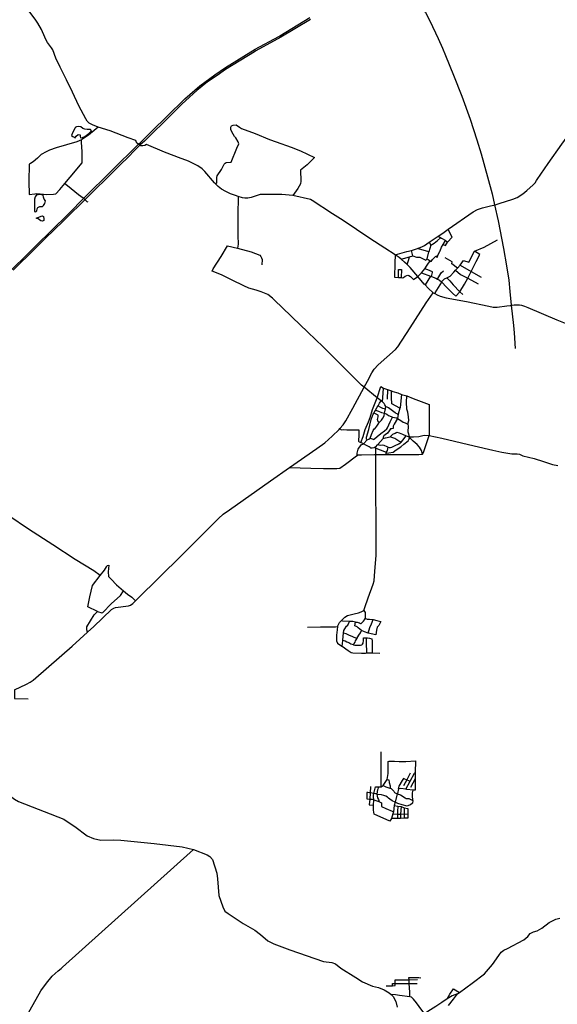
# Model space of a CAD drawing. Header units: millimetres. Extents: x 664923 to 767831, y 3118803 to 3207600.
# Tile 360 of 422: x 692367 to 697459, y 3189205 to 3198530. Entities that reach past the tile are written whole.
import ezdxf

# ---------------------------------------------------------------- set-up
doc = ezdxf.new("R2010")
doc.units = ezdxf.units.MM
for name, color, linetype in [('roads_2', 2, 'Continuous'), ('roads_3', 3, 'Continuous'), ('water', 7, 'Continuous')]:
    doc.layers.add(name, color=color, linetype=linetype)

msp = doc.modelspace()

# ---------------------------------------------------------------- linework, layer by layer
at = {"layer": 'roads_2'}
for points in [[(692630.96, 3198312.02), (692616.15, 3198334.56), (692603.22, 3198364.03), (692572.61, 3198436.39), (692539.77, 3198497.87), (692521.07, 3198525.13), (692436.41, 3198634)], [(696186.92, 3198619.21), (696197.4, 3198612.58), (696211.54, 3198598.79), (696251.28, 3198517.5), (696329.03, 3198350.11), (696371.42, 3198259.84), (696400.85, 3198189.57), (696475.66, 3198005.51), (696553.52, 3197806.08), (696633.63, 3197587.97), (696697.31, 3197391.87), (696736.94, 3197259.25), (696797.4, 3197041.06), (696841.12, 3196879.86), (696864.93, 3196774.99), (696898.07, 3196624.15), (696950.42, 3196362.3), (696978.78, 3196198.51), (696998.64, 3196063.33), (697009.35, 3195954.44), (697022.48, 3195824.83), (697044.15, 3195634.99), (697049.48, 3195565.39), (697058.15, 3195414.59)], [(692666.41, 3198263.38), (692630.96, 3198312.02)], [(695923.52, 3196302.93), (695824.23, 3196367.29), (695684, 3196458.28), (695429.78, 3196626.67), (695330.7, 3196690.82), (695136.71, 3196817.81), (695120.21, 3196827.72), (694953.78, 3196864.3), (694848.72, 3196873.26), (694775.32, 3196875.34), (694645.52, 3196873.16), (694625.95, 3196868.14), (694596.8, 3196856.9), (694559.04, 3196846.91), (694528.43, 3196840.33), (694499.11, 3196838.74), (694476.64, 3196841.39), (694435.46, 3196855.8), (694412.04, 3196863.99), (694364.4, 3196881.92), (694318.12, 3196901.52), (694277.28, 3196926.17), (694245.06, 3196949.59), (694225.8, 3196970.51), (694212.35, 3196985.11), (694121.42, 3197091.82), (694095.53, 3197117), (694055.21, 3197144.41), (694011.05, 3197168.48), (693966.67, 3197188.38), (693906.21, 3197210.53), (693894.99, 3197214.82), (693739.55, 3197274.34), (693567.47, 3197346.43), (693552.73, 3197338.19), (693532.83, 3197334.16), (693514.8, 3197335.61), (693504.07, 3197340.53), (693491.84, 3197349.64), (693477.57, 3197361.09), (693470.69, 3197374.98), (693465.8, 3197385.81), (693394.54, 3197410.9), (693223.94, 3197475.63), (693110.78, 3197512.68), (693056.41, 3197533.58), (693025.06, 3197548.84), (693005.33, 3197570.03), (692992.98, 3197589.8), (692928.09, 3197715.18), (692867.57, 3197842.33), (692810.03, 3197960.38), (692750.76, 3198080.79), (692710.48, 3198164.24), (692680.03, 3198243.21), (692666.41, 3198263.38)], [(696283.78, 3195944.25), (696299.6, 3195935.25), (696319.33, 3195924.02), (696350.5, 3195910.14), (696405.58, 3195894.71), (696597.24, 3195859.41), (696810.4, 3195816.21), (696849.89, 3195808.11), (696888.83, 3195808.58), (696979.86, 3195819.87)], [(696979.86, 3195819.87), (697014.69, 3195823.92)], [(697014.69, 3195823.92), (697022.48, 3195824.83), (697032.22, 3195825.96)], [(697032.22, 3195825.96), (697050.4, 3195828.08)], [(697050.4, 3195828.08), (697079.72, 3195830.53), (697100.1, 3195829.32), (697118.16, 3195826.7), (697146.53, 3195816.28), (697178.28, 3195802.79), (697454.88, 3195688.72), (697660.5, 3195605.16), (697784.35, 3195551.97), (697962.39, 3195478.28), (698052.51, 3195441.98)], [(695626.83, 3192933.97), (695636.47, 3192962.61), (695668.18, 3193054.95), (695713.73, 3193183.18), (695723.04, 3193214.42), (695731.86, 3193308.66), (695741.8, 3193456.15), (695742.26, 3193583.06), (695742.7, 3193693.55), (695741.65, 3193840.86), (695740.98, 3193999.96), (695738.88, 3194090.55), (695739.48, 3194209.11), (695740.83, 3194385.21), (695740.33, 3194411.13)], [(689292.84, 3193721.78), (689633.47, 3193533.42), (689779.22, 3193456.64), (689844.91, 3193409.8), (690119.52, 3193143.47), (690210.64, 3193078.3), (690461.22, 3192924.99), (690946.85, 3192627.89), (691211.18, 3192466.88), (691232.11, 3192451.48), (691291.15, 3192408.04), (691341.13, 3192362.36), (691386.14, 3192309.57), (691558.05, 3192087.06), (691800.6, 3191779.4), (692023.31, 3191494.53), (692035.4, 3191479.06), (692126.32, 3191362.78), (692200.25, 3191266.15), (692275.53, 3191178.82), (692318.04, 3191148.27), (692356.11, 3191125.98), (692783.99, 3190958.06), (692836.15, 3190924.63)], [(692772.8, 3189557.46), (694012.06, 3190670.14)], [(692410.06, 3189052.83), (692568.12, 3189333.14), (692621.39, 3189404.88), (692674.77, 3189470.38), (692732.58, 3189521.36), (692758.49, 3189544.62)], [(692758.49, 3189544.62), (692772.8, 3189557.46)]]:
    msp.add_lwpolyline(points, dxfattribs=at)
at = {"layer": 'roads_3'}
for points in [[(697268.98, 3197016.64), (697372.81, 3197166.56), (697502.22, 3197349.72), (697586.59, 3197468.48), (697602.13, 3197482.1), (697796.61, 3197650.51), (698004, 3197830.35), (698108.99, 3197921.02), (698220.83, 3198021.7), (698253.01, 3198050.67), (698274.76, 3198076.31), (698277.14, 3198079.86), (698291.81, 3198103.03), (698315.27, 3198148.16), (698329.46, 3198173.2), (698357.48, 3198222.65), (698369.69, 3198260.03), (698411.48, 3198398.91), (698442.59, 3198502.31), (698520.5, 3198758.03)], [(694830.89, 3198376.6), (695113.57, 3198550.39)], [(695121.97, 3198532.49), (694840.14, 3198364.93)], [(694596.1, 3198250.43), (694820.68, 3198370.32), (694830.89, 3198376.6)], [(694840.14, 3198364.93), (694604.76, 3198233.19)], [(689714.51, 3193572.8), (690384.86, 3194283.16), (690745.57, 3194640.53), (691088.74, 3194979.56), (691290.57, 3195175.32), (691644.42, 3195531.23), (692058.9, 3195933.31), (692201.06, 3196073.1), (692524.61, 3196394.3), (692668.71, 3196534.68), (692829.88, 3196691.14), (692979.69, 3196844.43), (693491.84, 3197349.64), (693510.01, 3197367.57), (693618.44, 3197474.53), (693763.37, 3197616.01), (693929.42, 3197778.72), (694073.07, 3197902.63), (694214.24, 3198008.42), (694317.02, 3198078.3), (694596.1, 3198250.43)], [(694604.76, 3198233.19), (694590.77, 3198225.36), (694317.28, 3198057.27), (694235.55, 3198001.7), (694146.53, 3197940.9), (694044.3, 3197858.49), (693973.62, 3197797.42), (693900.97, 3197730.55), (693809.36, 3197636.9), (693548.87, 3197378.45), (693527.87, 3197360.68), (693504.07, 3197340.53), (693487.98, 3197326.93), (693358.57, 3197194.32), (693352.65, 3197188.24), (693257.39, 3197095.02), (693010.26, 3196849.81), (692776.98, 3196620.97), (692606.48, 3196456.71), (692512.46, 3196361.24), (692306.31, 3196159.02)], [(693110.78, 3197512.68), (693091.94, 3197494.57), (693017.72, 3197436.43), (692955.83, 3197394.21), (692951.32, 3197392.39), (692906.76, 3197374.29), (692710.75, 3197316.52), (692647.53, 3197294.38), (692617.38, 3197279.34), (692571.41, 3197253.91), (692535.61, 3197218.1), (692494.39, 3197183.19), (692468.67, 3197166.65), (692456.33, 3197162.87), (692452.71, 3196996.28), (692456.15, 3196873.78), (692510.65, 3196879.26), (692529.37, 3196884.15), (692623.52, 3196874.97), (692686.49, 3196875.83), (692709.62, 3196880.58), (692746.75, 3196920.4), (692793.95, 3196977.93), (692843.38, 3197038.2), (692957.91, 3197173.61), (692959.11, 3197185.97), (692959.38, 3197276.9), (692952.86, 3197368.5), (692951.32, 3197392.39)], [(694225.8, 3196970.51), (694232.36, 3196983.54), (694234.99, 3197036.56), (694238.06, 3197051.6), (694277.22, 3197109.32), (694303.19, 3197160.19), (694312.58, 3197172.22), (694321.52, 3197176.08), (694370.98, 3197179.44), (694424.33, 3197312.56), (694442.25, 3197352.78), (694436.85, 3197371.38), (694413.09, 3197410.52), (694401.7, 3197424.92), (694375.7, 3197469.08), (694365.17, 3197489.55), (694366.19, 3197510.78), (694373.76, 3197525.91), (694389.9, 3197532.22), (694415.92, 3197533.44), (694447.02, 3197511.57), (694468.95, 3197499.48), (694595.41, 3197452.14), (694733.4, 3197393.9), (694797.38, 3197372.2), (694937.79, 3197321.6), (695026.47, 3197286.48), (695159.04, 3197225.43), (695090.13, 3197155.53), (695025.43, 3197104), (695027.97, 3197000.06), (695027.62, 3196974.14), (694999.79, 3196930.05), (694953.78, 3196864.3)], [(692793.95, 3196977.93), (692820.63, 3196958.49), (692923.44, 3196872.86), (692967.35, 3196842.73)], [(696890.44, 3196781.5), (696907.84, 3196788.38), (697037.01, 3196828.59), (697076.98, 3196847.28), (697130.75, 3196878.98), (697169.61, 3196910.71), (697228.83, 3196964.88), (697247.44, 3196985.53), (697261.36, 3197005.62)], [(697261.36, 3197005.62), (697268.98, 3197016.64)], [(692967.35, 3196842.73), (692991.84, 3196816.27)], [(692991.84, 3196816.27), (693001.44, 3196808.4), (693010.85, 3196803.91)], [(694435.46, 3196855.8), (694432.99, 3196679.44), (694433.69, 3196486.66), (694435.1, 3196402.74), (694430.85, 3196364.5)], [(695923.52, 3196302.93), (696032.51, 3196332.79), (696076.76, 3196345.24), (696106.02, 3196353.49), (696135.73, 3196363.62), (696175.1, 3196377.02), (696200.84, 3196391.4), (696245.13, 3196421.26), (696329.81, 3196478.32), (696375.47, 3196509.09), (696425.47, 3196544.49), (696661.26, 3196711.32), (696702.38, 3196733.19), (696751.49, 3196747.09), (696824.91, 3196766.48)], [(696824.91, 3196766.48), (696855.92, 3196772.87)], [(696855.92, 3196772.87), (696864.93, 3196774.99), (696872.65, 3196776.8)], [(696872.65, 3196776.8), (696890.44, 3196781.5)], [(696329.81, 3196478.32), (696361.59, 3196460.17), (696396.33, 3196441.88), (696400.65, 3196438.92), (696409.05, 3196433.17), (696419.92, 3196423), (696463.48, 3196471.5), (696447.97, 3196499.57), (696425.47, 3196544.49)], [(696245.13, 3196421.26), (696261.19, 3196394.22), (696240.87, 3196330.88), (696188.81, 3196348.41), (696153.69, 3196355.87), (696135.73, 3196363.62)], [(696173.31, 3196133.05), (696205.51, 3196169.99), (696225.18, 3196204.29), (696254.92, 3196246.7), (696265.06, 3196239.95), (696278.03, 3196258.69), (696305.74, 3196288.44), (696308.95, 3196292.17), (696321.25, 3196278.13), (696330.01, 3196304.52), (696345.22, 3196335.7), (696350.46, 3196339.86), (696362.35, 3196374.02), (696379.05, 3196401.98), (696379.17, 3196402.17), (696400.65, 3196438.92)], [(696261.19, 3196394.22), (696291.55, 3196414.15), (696324.25, 3196438.01), (696353.44, 3196464.4)], [(696299.6, 3195935.25), (696302.85, 3195941.89), (696364.39, 3196044.23), (696410.33, 3195995.24), (696465.64, 3195939.51), (696497.34, 3195912.14), (696534.24, 3195953.04), (696580.16, 3196024.31), (696610.15, 3196080.34), (696641.41, 3196146.46), (696690.4, 3196240.78), (696725.75, 3196304.67), (696675.17, 3196337.47), (696765.04, 3196374.96), (696893.41, 3196443.88)], [(696379.17, 3196402.17), (696400.47, 3196390.34), (696419.92, 3196423)], [(695630.4, 3195049.29), (695605.34, 3195069.94), (695515.9, 3195155.95), (695452.57, 3195221.57), (695287.92, 3195384.04), (695240.05, 3195430.88), (695096.76, 3195571.69), (694947.98, 3195713.05), (694845.89, 3195811.83), (694790.21, 3195863.48), (694760.93, 3195893.36), (694716.09, 3195928.25), (694653.84, 3195952.13), (694606.2, 3195967.69), (694537.18, 3195986.39), (694488.07, 3196007.76), (694378.29, 3196063.17), (694277.42, 3196113.28), (694189.14, 3196147.64), (694200.32, 3196170.22), (694275.28, 3196287.55), (694333.73, 3196389.55), (694430.85, 3196364.5)], [(694430.85, 3196364.5), (694557.69, 3196330.02), (694641.4, 3196298.91), (694651.37, 3196288.56), (694657.89, 3196273.67), (694662.04, 3196259.53), (694661.15, 3196207.32)], [(695980.33, 3196261.09), (696057.68, 3196282.75), (696091.6, 3196294.55), (696076.76, 3196345.24)], [(696091.6, 3196294.55), (696125.97, 3196280.16), (696137.22, 3196281.79), (696147.62, 3196281.97), (696157.79, 3196279.27), (696181.69, 3196268.17), (696212.92, 3196250.86), (696225.71, 3196264.59), (696225.85, 3196265.26), (696240.87, 3196330.88)], [(696360.32, 3196047.98), (696390.46, 3196075.21), (696411.38, 3196086.2), (696443.25, 3196099.98), (696477.59, 3196137.97), (696494.14, 3196156.21), (696513.49, 3196177.57), (696537.2, 3196203.7), (696571.69, 3196249.74), (696621.69, 3196234.77), (696675.17, 3196337.47)], [(695923.52, 3196302.93), (695920.24, 3196223.9), (695917.37, 3196091.42), (695953.39, 3196089.59), (695972.03, 3196087.27), (695980.22, 3196086.9), (695989.01, 3196086.53), (696000.83, 3196089.37), (696017.4, 3196101.05), (696032.83, 3196107.82), (696042.39, 3196109.81), (696051.85, 3196106.72), (696066.71, 3196098.84), (696097.49, 3196068.84), (696136.44, 3196098.47), (696173.31, 3196133.05), (696257.87, 3196101.68), (696267.43, 3196097.77), (696309.12, 3196080.69), (696322.69, 3196073.88), (696343.53, 3196063.43), (696360.32, 3196047.98), (696364.39, 3196044.23)], [(696283.78, 3195944.25), (696236.32, 3195986.25), (696205.68, 3196017.1), (696198.3, 3196024.52), (696136.44, 3196098.47), (696063.66, 3196182.86), (696036.3, 3196210.38), (696012.28, 3196234.56), (695980.33, 3196261.09), (695960.16, 3196277.83), (695923.52, 3196302.93)], [(696036.3, 3196210.38), (696049.86, 3196249.53), (696057.68, 3196282.75)], [(696225.85, 3196265.26), (696254.92, 3196246.7)], [(696513.49, 3196177.57), (696458.95, 3196216.13), (696463.23, 3196236.06), (696396.37, 3196274.62)], [(695953.39, 3196089.59), (695953.56, 3196164.04), (695981.57, 3196164.11), (695980.22, 3196086.9)], [(696267.43, 3196097.77), (696276.54, 3196135.47), (696275.83, 3196140.75), (696231.76, 3196159.54), (696205.51, 3196169.99)], [(696322.69, 3196073.88), (696357.77, 3196133.68), (696379.72, 3196151.6)], [(696494.14, 3196156.21), (696542.29, 3196116.79), (696610.15, 3196080.34), (696710.63, 3196028.51)], [(696537.2, 3196203.7), (696641.41, 3196146.46), (696736.95, 3196092.03)], [(696257.87, 3196101.68), (696205.68, 3196017.1)], [(696411.38, 3196086.2), (696439.68, 3196056.33), (696471.99, 3196019.65), (696534.24, 3195953.04), (696562.95, 3195925.6)], [(695182.24, 3194468.85), (695255.79, 3194522.96), (695327.71, 3194586.63), (695393.51, 3194649.32), (695400.29, 3194657.35), (695431.01, 3194693.82), (695455.79, 3194730.26), (695522.98, 3194849.62), (695630.4, 3195049.29), (695661.12, 3195106.41), (695701.81, 3195183.98), (695724.25, 3195220.38), (695762.99, 3195260.83), (695926.65, 3195406.22), (695949.57, 3195432.75), (696063.63, 3195610.41), (696216.96, 3195848.86), (696283.78, 3195944.25)], [(695564.25, 3194402.82), (695563.17, 3194424.49), (695571.21, 3194462.02), (695600.61, 3194502.22), (695623.84, 3194514.12), (695656.49, 3194550.07), (695673.98, 3194558.42), (695686.85, 3194567.27), (695698.73, 3194599.98), (695715.15, 3194638.52), (695722.69, 3194653.9), (695731.06, 3194654.91), (695747.98, 3194680.22), (695768.04, 3194708.47), (695772.7, 3194713.78), (695792.15, 3194735.92), (695807.46, 3194754.88), (695818.93, 3194777.52), (695823.4, 3194803.78), (695830.33, 3194843.96), (695834.46, 3194867.83), (695825.25, 3194882.35), (695818.09, 3194894.89), (695801.93, 3194910.43), (695790.09, 3194919.75), (695751.81, 3194949.87), (695630.4, 3195049.29)], [(695739.09, 3194484.28), (695723.72, 3194476.28), (695706.63, 3194471.1), (695692.7, 3194472.5), (695686.49, 3194476.87), (695676.54, 3194484.43), (695656.76, 3194493.86), (695644.77, 3194500.99), (695623.84, 3194514.12), (695597.66, 3194525.4), (695619.21, 3194581.1), (695640.17, 3194648.19), (695670.86, 3194719.92), (695686.89, 3194763.31), (695708.95, 3194837.33), (695751.81, 3194949.87), (695786.88, 3195054.37), (695811.39, 3195041.56), (695849.77, 3195028.98), (695889.24, 3195014.12), (695901, 3195009.7), (695947.52, 3194994.96), (695983.03, 3194981.17), (696032.43, 3194967.62), (696093, 3194942.76), (696246.08, 3194886.09), (696244.56, 3194804.93), (696244.56, 3194736.45), (696245.47, 3194591.55)], [(695801.93, 3194910.43), (695808.61, 3194993.64), (695811.39, 3195041.56)], [(695849.77, 3195028.98), (695848.43, 3194936.53)], [(695967.72, 3194849.84), (695892.54, 3194891.71), (695888.69, 3194950.24), (695889.24, 3195014.12)], [(695983.03, 3194981.17), (695975.95, 3194921.21), (695968.99, 3194854.34), (695967.72, 3194849.84), (695952.08, 3194794.21), (695945.56, 3194752.1), (695959.87, 3194743.71), (695986.18, 3194727.76), (695998.46, 3194719.04), (696016.83, 3194710.44), (696043.93, 3194698.24), (696044.53, 3194679.83), (696044.26, 3194627.46), (696050.39, 3194607.13), (696054.46, 3194578.72)], [(696043.93, 3194698.24), (696051.44, 3194733.17), (696048.54, 3194767.65), (696044.32, 3194811.88), (696033.99, 3194841.63), (696031.13, 3194907.75), (696032.43, 3194967.62)], [(695656.49, 3194550.07), (695650.28, 3194558.03), (695651.19, 3194576.76), (695672.47, 3194648.74), (695683.63, 3194690.42), (695697.04, 3194743.55), (695713.37, 3194793.46), (695719.9, 3194804.54), (695735.64, 3194831.27), (695753.53, 3194861.68), (695760.39, 3194872.89), (695775.42, 3194897.45), (695790.09, 3194919.75)], [(695760.39, 3194872.89), (695784.99, 3194859), (695802.76, 3194850.95), (695817.3, 3194846.31), (695830.33, 3194843.96)], [(695834.46, 3194867.83), (695860.2, 3194857.68), (695883.65, 3194839.08), (695922.89, 3194810.4), (695929.79, 3194804.86), (695939.7, 3194799.13), (695945.49, 3194795.16), (695952.08, 3194794.21)], [(695686.85, 3194567.27), (695694.93, 3194564.59), (695713.35, 3194557.27), (695717.99, 3194555.01), (695726.9, 3194560.35), (695751.27, 3194582.33), (695788.7, 3194611.65), (695820.71, 3194635.79), (695844.37, 3194656.16), (695850.04, 3194663.59), (695863.24, 3194694.46), (695875.93, 3194722.43), (695884.31, 3194740.27), (695898.79, 3194764.68)], [(695772.7, 3194713.78), (695762.74, 3194720.8), (695757.62, 3194732.8), (695756.55, 3194744.87), (695761.08, 3194767.68), (695760.77, 3194785.8), (695749.68, 3194792.23), (695735.7, 3194797.75), (695719.9, 3194804.54)], [(695735.64, 3194831.27), (695765.35, 3194822.99), (695795.08, 3194809.39), (695823.4, 3194803.78), (695844.53, 3194792.39), (695859.19, 3194780.56), (695883.63, 3194771.76), (695898.79, 3194764.68), (695918.21, 3194762.28), (695935.34, 3194757.97), (695945.56, 3194752.1), (695914.96, 3194697.77), (695904.55, 3194680.62), (695903.17, 3194659.6), (695890.51, 3194655.64), (695879.24, 3194655.16), (695865.11, 3194635.65), (695849.84, 3194614.97), (695827.84, 3194599.05), (695816.16, 3194589.08), (695809.14, 3194576.59), (695808.51, 3194563.57)], [(695400.29, 3194657.35), (695412.38, 3194647.09), (695435.68, 3194647.49), (695465.55, 3194646.36), (695499.09, 3194646.53), (695536.72, 3194646.75), (695553.51, 3194645), (695578.07, 3194644.19), (695580.08, 3194608.24), (695579.37, 3194581.47), (695575.92, 3194554.8), (695576.78, 3194538.13), (695582.11, 3194531.17), (695597.66, 3194525.4)], [(694922.46, 3194287.75), (695123.39, 3194281.76), (695243.4, 3194279.2), (695368.94, 3194280.1), (695398.74, 3194283.85), (695452.12, 3194319.75), (695556.73, 3194398.02), (695564.25, 3194402.82), (695573.72, 3194408.88), (695603.56, 3194409.8), (695728.28, 3194411.08), (695740.33, 3194411.13), (695838.82, 3194411.48), (695881.24, 3194411.64), (696147.92, 3194410.86), (696182.6, 3194415.93), (696190.11, 3194431.52), (696227.62, 3194534.29), (696245.47, 3194591.55), (696364.12, 3194565.08), (696672.03, 3194493.33), (696848.6, 3194452.39), (696933.97, 3194434.92), (697028.09, 3194419.64), (697077.39, 3194418.65), (697100.13, 3194416.59), (697131.71, 3194399.43), (697238.3, 3194372.52), (697328.71, 3194345.86), (697412.17, 3194318.81), (697463.55, 3194307.31)], [(695740.33, 3194411.13), (695739.31, 3194471.26), (695739.09, 3194484.28), (695756.78, 3194502.48), (695759.41, 3194505.61), (695784.44, 3194535.5), (695808.51, 3194563.57), (695831.33, 3194568.44), (695874.91, 3194578.94), (695901.49, 3194602.99), (695921.74, 3194615.13), (695938.39, 3194621.92), (695961.39, 3194616.21), (695993.06, 3194605.76), (696027.71, 3194588.85), (696054.46, 3194578.72), (696097.01, 3194578.22), (696145.59, 3194583.53), (696185.13, 3194591.11), (696203.87, 3194595.5), (696245.47, 3194591.55)], [(695759.41, 3194505.61), (695769.46, 3194502.79), (695786.1, 3194501.78), (695803.73, 3194502.22), (695814.3, 3194501.68), (695821.3, 3194498.06), (695836.32, 3194490.55), (695857, 3194482.13), (695867.61, 3194478.7), (695878.16, 3194478.88), (695892.01, 3194480.7), (695923.86, 3194495.92), (695956.96, 3194513.59), (695971.42, 3194522.33), (695978.37, 3194529.92), (695997.39, 3194551.39), (696015.25, 3194572.85), (696027.71, 3194588.85)], [(695838.82, 3194411.48), (695838.99, 3194425.72), (695862.27, 3194427.74), (695902.63, 3194435.34), (695932.56, 3194455.18), (695976.44, 3194484.6), (696004.02, 3194510.3), (696045.22, 3194540.7), (696053.37, 3194554.47), (696061.21, 3194570.49)], [(695978.37, 3194529.92), (695958.87, 3194539.65), (695938.73, 3194550.52), (695919.42, 3194563.72), (695900.22, 3194571.17), (695874.91, 3194578.94)], [(696182.6, 3194415.93), (696171.18, 3194449.28), (696153.46, 3194481.12), (696131.34, 3194506.78), (696093.63, 3194536.66), (696065.32, 3194565.48), (696061.21, 3194570.49), (696054.46, 3194578.72)], [(692317.06, 3192184.21), (692431.73, 3192235.85), (692466.16, 3192255.32), (692495.34, 3192274.39), (692641.84, 3192403.5), (692862.31, 3192597.76), (693008.85, 3192729.86), (693069.17, 3192784.23), (693236.43, 3192945.66), (693257.55, 3192957.63), (693274.71, 3192961.69), (693395.92, 3192977.95), (693415.1, 3192983.79), (693438.45, 3193001.32), (693464.02, 3193025.91), (693495.94, 3193056.61), (693678.94, 3193236.88), (693913.04, 3193469.14), (694135.31, 3193692.79), (694249.62, 3193806.26), (694295.36, 3193847.99), (694352.77, 3193889.33), (694742.5, 3194162.29), (694922.46, 3194287.75), (695182.24, 3194468.85)], [(695739.31, 3194471.26), (695782.05, 3194455.01), (695820.77, 3194439.55), (695839.7, 3194432.68), (695850.08, 3194450.98), (695857, 3194482.13)], [(695838.99, 3194425.72), (695839.7, 3194432.68)], [(693129.32, 3193264.87), (693070, 3193309.23), (692893.03, 3193417.57), (692680.02, 3193556.08), (692449.47, 3193706.08), (692263.83, 3193832.11)], [(693104.63, 3192925.41), (693013.4, 3192970.19), (693029.74, 3193065.07), (693055.43, 3193171.33), (693129.32, 3193264.87), (693171.23, 3193316.47), (693187.74, 3193348.95), (693194.19, 3193361.42), (693198.51, 3193362.36), (693209.48, 3193362.54), (693205.91, 3193299.51), (693208.94, 3193256.71), (693233.37, 3193230.66), (693282.21, 3193179.14), (693350.38, 3193121.88), (693388.63, 3193089.76), (693427.27, 3193060.5), (693464.02, 3193025.91)], [(693104.63, 3192925.41), (693145.11, 3192911.3), (693153.61, 3192916.33), (693234.44, 3192996.57), (693320.59, 3193076.3), (693350.38, 3193121.88)], [(693008.85, 3192729.86), (693003.48, 3192750.32), (693002.41, 3192780.21), (693071.06, 3192892.65), (693104.63, 3192925.41)], [(695091.15, 3192778.4), (695216.31, 3192778.88), (695311.6, 3192779.68), (695358.63, 3192780.47), (695375.37, 3192782.37), (695395.2, 3192819.74), (695411.36, 3192836.11), (695447.07, 3192872.3), (695472.58, 3192888.2), (695535.73, 3192903.1), (695574.82, 3192913.52), (695599.61, 3192923.3), (695626.83, 3192933.97)], [(695626.83, 3192933.97), (695637.9, 3192915.78), (695638.3, 3192892.18), (695638.67, 3192870.21), (695639.59, 3192864.53), (695641.07, 3192861.83), (695642.12, 3192859.89), (695657.35, 3192854.05), (695679.05, 3192853.19), (695714.72, 3192848.3), (695749.21, 3192840.55), (695788.25, 3192830.01), (695766.98, 3192794.04), (695753.78, 3192775.92), (695747.27, 3192749.75), (695741.3, 3192703.26), (695666.16, 3192720.51), (695632.61, 3192732.96), (695604.56, 3192746.73), (695572.03, 3192771.02), (695561.86, 3192780.81), (695540.24, 3192788.58), (695548.82, 3192825.55), (695522.96, 3192831.42), (695490.39, 3192831.58), (695485.52, 3192831.61), (695424.33, 3192833.43), (695411.36, 3192836.11)], [(695375.37, 3192782.37), (695372.6, 3192753.03), (695367.74, 3192701.26), (695366.54, 3192675.61), (695367.04, 3192646.31), (695376.79, 3192626.13), (695417.76, 3192597.94), (695420.06, 3192596.34), (695477.77, 3192556.62), (695506.73, 3192537.58), (695523.16, 3192533.38), (695605.42, 3192531.1), (695641.81, 3192532.12), (695650.54, 3192532.47), (695678.6, 3192533.56), (695706, 3192534.03), (695778.91, 3192531.29)], [(695420.06, 3192596.34), (695428.26, 3192646.63), (695428.6, 3192652.42), (695432.71, 3192721.79), (695436.19, 3192746.06), (695446.14, 3192762.11), (695462.74, 3192784.77), (695476.07, 3192794.96), (695488.26, 3192823.85), (695490.39, 3192831.58)], [(695548.82, 3192825.55), (695562.23, 3192824.29), (695573.32, 3192821.43), (695585.27, 3192816.55), (695593.33, 3192811.8), (695599.31, 3192809.06), (695608.39, 3192816.33), (695617.83, 3192826.25), (695622.41, 3192833.86), (695632, 3192846.85), (695641.07, 3192861.83)], [(695666.16, 3192720.51), (695682.17, 3192773.85), (695697.78, 3192808.07), (695714.72, 3192848.3)], [(695432.71, 3192721.79), (695457.05, 3192715.56), (695488.77, 3192702.46), (695513.68, 3192692.1), (695559.45, 3192670.9), (695570.25, 3192685.13), (695580.22, 3192700.96), (695595.77, 3192724.41), (695604.56, 3192746.73)], [(695428.6, 3192652.42), (695450.35, 3192646.4), (695466.42, 3192638.94), (695482.72, 3192631.07), (695501.73, 3192619.4), (695524.56, 3192611.84), (695528.01, 3192610.99), (695542.43, 3192607.47), (695575.16, 3192607.4), (695595.39, 3192607.95), (695607.43, 3192609.78), (695614.1, 3192614.57), (695619.23, 3192625.45), (695623.52, 3192650.54), (695624.51, 3192676.2), (695646.59, 3192677.18), (695648.7, 3192677.18), (695659.88, 3192677.21), (695679.81, 3192671.44), (695702.8, 3192666.34), (695705.23, 3192644.39), (695706.07, 3192606.36), (695705.28, 3192556.5), (695706, 3192534.03)], [(695559.45, 3192670.9), (695550.05, 3192657.71), (695544.12, 3192646.23), (695539.59, 3192635.98), (695531.84, 3192622.82), (695528.01, 3192610.99)], [(695648.7, 3192677.18), (695648.43, 3192631.03), (695650.54, 3192532.47)], [(692317.06, 3192184.21), (692318.43, 3192099.97), (692447.53, 3192098.59)], [(696116.91, 3191509.82), (696111.16, 3191400.38), (696112.57, 3191366.34), (696112.86, 3191339.54), (696113.31, 3191298.23), (696111.45, 3191233.01), (696094.11, 3191233.56), (696034.81, 3191240.97), (696023.46, 3191242.61), (695977.6, 3191249.25), (695954.84, 3191245.51), (695943.72, 3191202.84), (695942.71, 3191199.04), (695921.87, 3191120.89), (695914.82, 3191087.13), (695906.09, 3191028.53), (695901.24, 3191008.3), (695886.91, 3190966.5), (695872.4, 3190939.71), (695723.12, 3191006.34), (695716.72, 3191044.87), (695717.43, 3191091.92), (695720.6, 3191141), (695720.6, 3191147.19), (695717.35, 3191168.12), (695716.38, 3191184.57), (695720.42, 3191201.33), (695735.37, 3191263.4), (695763.52, 3191263.57), (695789.17, 3191263.71), (695791.53, 3191371.99), (695790.75, 3191594.99)], [(695789.17, 3191263.71), (695807.95, 3191277.67), (695848.44, 3191333.03), (695848.58, 3191333.94), (695856.75, 3191391.2), (695856.76, 3191441.24), (695857.77, 3191506.01), (695865.34, 3191508.66), (695880.97, 3191508.93), (695915.23, 3191508.24), (695960.08, 3191505.64), (696022.62, 3191505.86), (696116.91, 3191509.82)], [(696066.13, 3191394.62), (696032.17, 3191332.57), (696000.75, 3191273.88)], [(696023.46, 3191242.61), (696063.81, 3191317.98), (696104.5, 3191393.96), (696111.16, 3191400.38)], [(695848.58, 3191333.94), (695863.47, 3191331.05), (695865.11, 3191304.62), (695874.57, 3191275.63), (695875.35, 3191252.16)], [(695954.84, 3191245.51), (695960.34, 3191270.41), (695993.67, 3191323.96), (696005.09, 3191345.08)], [(695999.61, 3191347.61), (696005.09, 3191345.08), (696032.17, 3191332.57), (696063.81, 3191317.98)], [(696112.86, 3191339.54), (696068.98, 3191259.11)], [(695942.71, 3191199.04), (695972.7, 3191189.46), (695989.77, 3191179.65), (696003.01, 3191171.05), (696016.7, 3191161.6), (696027.81, 3191154.64), (696039.65, 3191154.84), (696051.08, 3191153.77), (696070.25, 3191144.43), (696089.87, 3191134.25), (696086.05, 3191110.21), (696068.58, 3191093.94), (696049.65, 3191088.15), (696035.39, 3191082.03), (695990.77, 3191095.56), (695948.32, 3191106.2), (695921.87, 3191120.89), (695893.65, 3191133.52), (695873.12, 3191147.47), (695860.27, 3191157.34), (695849.13, 3191165.99), (695834.17, 3191176.24), (695814.79, 3191182.05), (695794.67, 3191187.66), (695756.91, 3191193.56), (695750.76, 3191195.54), (695746.39, 3191196.95), (695735.32, 3191197.65), (695720.42, 3191201.33), (695687.16, 3191208.73), (695680.42, 3191209.52), (695665.59, 3191211.24), (695655.72, 3191211.93), (695655.14, 3191184.26), (695654.33, 3191161.8), (695654.54, 3191149.61), (695677.9, 3191146.73), (695683.87, 3191146.83), (695690.45, 3191146.94), (695720.6, 3191147.19)], [(695690.81, 3191266.79), (695687.16, 3191208.73), (695683.87, 3191146.83), (695678.17, 3191095), (695717.43, 3191091.92)], [(695763.52, 3191263.57), (695761.56, 3191254.49), (695759.2, 3191243.52), (695756.24, 3191236.39), (695755.45, 3191230.13), (695753.92, 3191223.41), (695751.1, 3191213.55), (695750.76, 3191195.54), (695751.42, 3191176.54), (695756.36, 3191159.08), (695764.52, 3191144.49), (695767.5, 3191135.92), (695769.58, 3191125.16), (695771.81, 3191124.43)], [(695807.95, 3191277.67), (695833.48, 3191265.97), (695871.95, 3191253.54), (695875.35, 3191252.16), (695884.6, 3191248.4), (695896.74, 3191236.71), (695908.93, 3191223.25), (695918.08, 3191212.69), (695942.71, 3191199.04)], [(696089.87, 3191134.25), (696087.12, 3191182.76), (696087.61, 3191206.85), (696094.11, 3191233.56)], [(695720.6, 3191141), (695769.58, 3191125.16), (695771.81, 3191124.43), (695773.11, 3191124.01), (695793.61, 3191113.64), (695793.6, 3191079.16), (695834.57, 3191060.22), (695893.59, 3191034.45), (695906.09, 3191028.53)], [(695914.82, 3191087.13), (695947.45, 3191082.63), (695978.4, 3191077.27), (696008.58, 3191066.85), (696042.97, 3191058.6), (696042.16, 3191006.44), (696042.8, 3190968.6), (696008.59, 3190966.76), (695974.35, 3190966.18), (695944.6, 3190966.2), (695886.91, 3190966.5)], [(695947.45, 3191082.63), (695945.89, 3191032.58), (695945.42, 3191007.29), (695944.6, 3190966.2)], [(695978.4, 3191077.27), (695972.46, 3191006.22), (695972.11, 3191002.1), (695974.35, 3190966.18)], [(696008.58, 3191066.85), (696007.88, 3191008.05), (696008.59, 3190966.76)], [(692836.15, 3190924.63), (692887.78, 3190888.92), (693004.55, 3190801.26), (693065.62, 3190775.19), (693135, 3190759.68), (693254.47, 3190761.68), (693325.7, 3190760.78), (693640.33, 3190728.52), (693907.01, 3190695.46), (694012.06, 3190670.14)], [(695901.24, 3191008.3), (695945.42, 3191007.29), (695972.46, 3191006.22), (696007.88, 3191008.05), (696042.16, 3191006.44)], [(694012.06, 3190670.14), (694142.74, 3190622.31), (694166.19, 3190603.95), (694191.77, 3190577.28), (694233.62, 3190448.78), (694238.75, 3190392.61), (694251.87, 3190234.44), (694289.37, 3190128.79), (694311, 3190087.47), (694340.7, 3190065.04), (694482.66, 3189969.48), (694592.5, 3189908.8), (694647.79, 3189865.97), (694717.81, 3189806.7), (694772.86, 3189778.45), (694924.66, 3189720.56), (695244.95, 3189609.24), (695324.61, 3189600.16), (695356.34, 3189588.19), (695407.2, 3189547.37), (695549.03, 3189460.14), (695612.7, 3189417.45), (695707.65, 3189377.37), (695766.54, 3189363.78), (695819.17, 3189341.74), (695865.82, 3189315.44), (695885.22, 3189297.81), (695904.11, 3189280.65), (695927.89, 3189231.03), (695943.43, 3189179.19)], [(696429.03, 3189194.56), (696474.55, 3189252.54), (696514.7, 3189303.68), (696532.51, 3189317.02), (696652.04, 3189406.53), (696768.52, 3189493.89), (696845.64, 3189582.68), (696905.08, 3189667.81), (696926.11, 3189698.45), (696950.75, 3189716.53), (696988.49, 3189734.42), (697141.42, 3189816.08), (697178.5, 3189847.84), (697200.42, 3189876.39), (697234.39, 3189892.54), (697268.92, 3189900.26), (697311.17, 3189927.07), (697382.53, 3189981.27), (697444.98, 3190012.61), (697482.91, 3190020.41)], [(695837.35, 3189380.47), (695896.23, 3189381.17), (695923.09, 3189383.41), (695922.48, 3189402.43), (695921.59, 3189436.61), (696054.6, 3189438.26), (696135.59, 3189439.35)], [(696060.38, 3189276.58), (696061.68, 3189319.72), (696056.68, 3189403.51), (696054.6, 3189438.26), (696052.44, 3189459.94), (696148.43, 3189457.7), (696167.57, 3189457.42)], [(695896.23, 3189381.17), (695898.29, 3189400.83), (695922.48, 3189402.43), (696056.68, 3189403.51), (696130.82, 3189403.28)], [(696416.25, 3189257.79), (696440.06, 3189299.83), (696476.78, 3189353.03), (696532.51, 3189317.02)], [(696514.7, 3189303.68), (696461.89, 3189284.22), (696416.25, 3189257.79), (696364.02, 3189221.58), (696308.42, 3189184.46), (696232.29, 3189136.48), (696212.61, 3189124.79), (696197.38, 3189125.8), (696190.54, 3189130.31), (696187.65, 3189133.7), (696175.01, 3189148.56), (696124.76, 3189220.04), (696097.1, 3189255.33), (696077.78, 3189272.67), (696060.38, 3189276.58), (695965.48, 3189288.01), (695925.64, 3189294.08), (695885.22, 3189297.81)]]:
    msp.add_lwpolyline(points, dxfattribs=at)
at = {"layer": 'water'}
for points in [[(692892.49, 3197509.1), (692891.07, 3197506.14), (692868.22, 3197458.2), (692856.09, 3197432.48), (692868.81, 3197422.8), (692887.83, 3197413.7), (692887.4, 3197406.45), (692901.72, 3197426.48), (692919.82, 3197441.3), (692940.26, 3197438.05), (692938.95, 3197422.41), (692941.22, 3197412.03), (692962.66, 3197414.43), (692985.01, 3197423.12), (693021.69, 3197451.85), (693046.91, 3197477.79), (693037.25, 3197490.18), (693005.85, 3197490.7), (692984.89, 3197491.91), (692963.32, 3197498.83), (692945.79, 3197514.16), (692923.76, 3197516.92), (692905.98, 3197516.1), (692892.49, 3197509.1)], [(692505.89, 3196713.83), (692519.05, 3196710.87), (692528.84, 3196720.41), (692533.22, 3196738.76), (692538.23, 3196751.86), (692557.47, 3196760.98), (692581.53, 3196761.9), (692592.93, 3196768.86), (692604.09, 3196788.36), (692611, 3196815.51), (692597.12, 3196829.91), (692593.17, 3196848.53), (692589.14, 3196868.82), (692558.71, 3196873.52), (692540.42, 3196871.65), (692525.8, 3196869.85), (692513.56, 3196851.88), (692506.05, 3196831.46), (692505.84, 3196811.19), (692508.24, 3196792.5), (692508.15, 3196766.46), (692505.97, 3196740.38), (692505.89, 3196713.83)], [(692591.97, 3196667.36), (692596.05, 3196642.95), (692594.7, 3196629.4), (692583.33, 3196620.87), (692566.53, 3196625.74), (692540.57, 3196643.07), (692524.21, 3196651.12), (692546.58, 3196660.82), (692570.5, 3196670.08), (692584.09, 3196671.34), (692591.97, 3196667.36)]]:
    msp.add_lwpolyline(points, close=True, dxfattribs=at)

doc.saveas('drawing.dxf')
